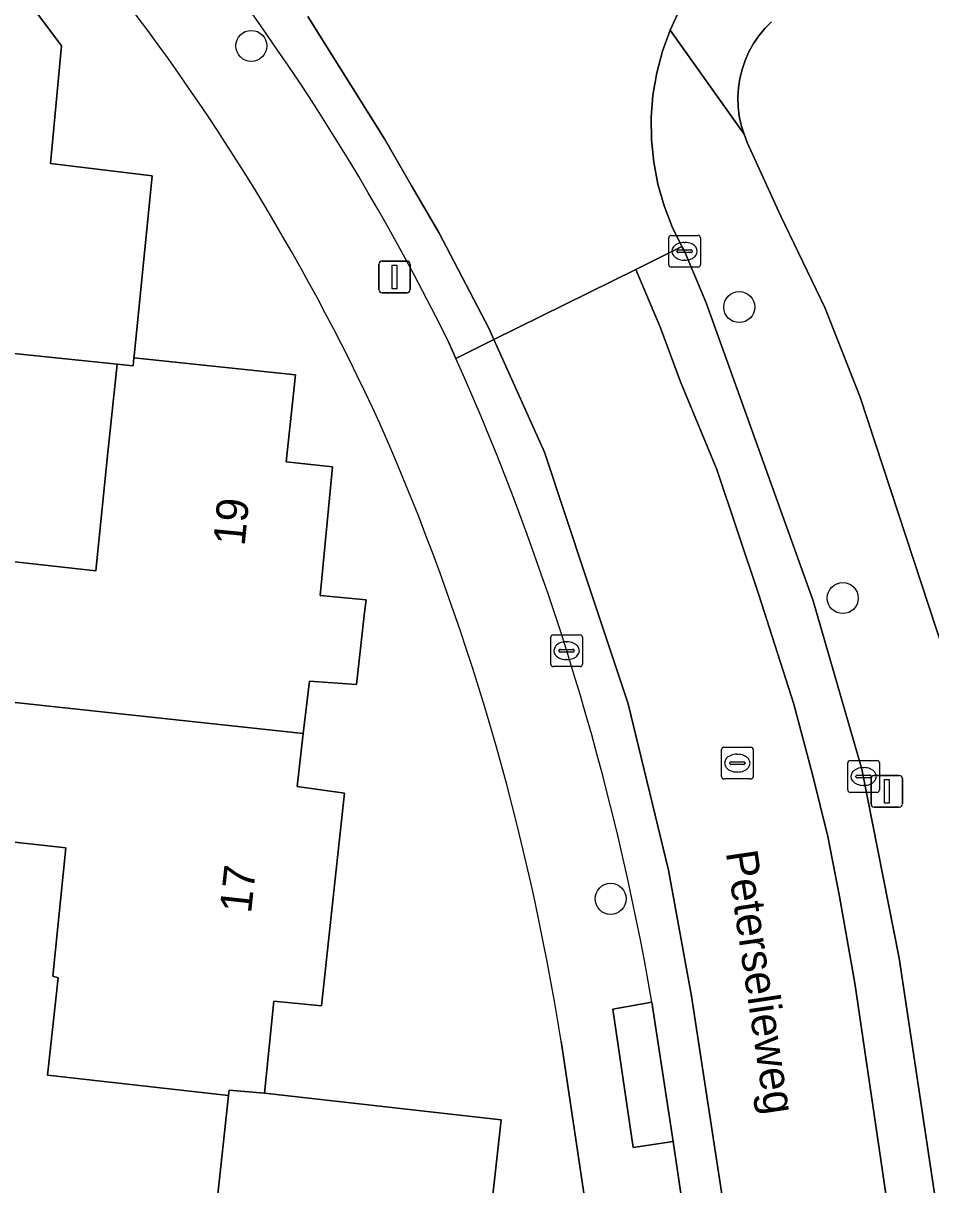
# Model space of a CAD drawing. Extents: x 162026 to 163502, y 387295 to 388169.
# Drawn here: x 162915.53 to 162944.15, y 387541.79 to 387578.41 of the extents above; entities that cross this region are included whole.
import ezdxf

# ---------------------------------------------------------------- set-up
doc = ezdxf.new("R2010")
doc.units = 0
for name, color, linetype in [('IMGEO_Boom', 7, 'Continuous'), ('IMGEO_Erf', 7, 'Continuous'), ('IMGEO_Kolk', 7, 'Continuous'), ('IMGEO_Lichtmast', 7, 'Continuous'), ('IMGEO_Openbare_ruimte_label', 7, 'Continuous'), ('IMGEO_Pand', 7, 'Continuous'), ('IMGEO_Pand_nummerreeks', 7, 'Continuous'), ('IMGEO_Rijbaan_lokaal_gesloten', 7, 'Continuous'), ('IMGEO_Rijbaan_lokaal_open', 7, 'Continuous'), ('IMGEO_Rioolput', 7, 'Continuous'), ('IMGEO_Voetpad_open', 7, 'Continuous')]:
    doc.layers.add(name, color=color, linetype=linetype)

msp = doc.modelspace()

# ---------------------------------------------------------------- linework, layer by layer
at = {"layer": 'IMGEO_Boom'}
for centre in [(162922.726, 387577.69), (162938.114, 387569.459), (162941.38, 387560.286), (162934.058, 387550.804)]:
    msp.add_circle(centre, 0.489, dxfattribs=at)
at = {"layer": 'IMGEO_Erf'}
for points in [[(162900.706, 387569.856), (162900.963, 387572.055), (162904.744, 387571.624), (162904.888, 387572.861), (162907.912, 387572.502), (162907.507, 387569.096), (162912.21, 387568.572), (162911.854, 387565.391), (162911.457, 387561.848), (162917.818, 387561.145), (162918.184, 387564.674), (162918.494, 387567.662), (162913.09, 387568.212), (162913.121, 387568.471), (162913.137, 387568.608), (162913.771, 387573.933), (162908.161, 387574.6), (162905.127, 387574.912), (162905.787, 387580.644), (162905.218, 387580.711), (162902.017, 387581.085), (162901.286, 387574.821), (162896.885, 387575.335)], [(162915.707, 387579.066), (162916.735, 387577.694), (162916.388, 387573.988), (162919.604, 387573.594), (162919.037, 387568.017), (162919.021, 387567.856), (162924.123, 387567.325), (162923.829, 387564.577), (162925.289, 387564.426), (162924.898, 387560.366), (162926.343, 387560.23), (162926.298, 387559.832), (162926.043, 387557.561), (162924.556, 387557.667), (162924.364, 387556.011), (162924.17, 387554.343), (162925.666, 387554.134), (162925.404, 387551.718), (162924.938, 387547.431), (162923.441, 387547.58), (162923.146, 387544.679), (162930.609, 387543.836), (162930.131, 387539.595)], [(162939.127, 387578.454), (162938.919, 387578.241), (162938.731, 387578.011), (162938.564, 387577.765), (162938.42, 387577.505), (162938.299, 387577.233), (162938.204, 387576.952), (162938.134, 387576.663), (162938.089, 387576.369), (162938.072, 387576.072), (162938.081, 387575.775), (162938.116, 387575.479), (162938.178, 387575.189), (162938.266, 387574.904), (162938.368, 387574.651), (162939.424, 387572.326), (162940.81, 387569.446), (162941.927, 387566.614), (162945.048, 387557.115)], [(162935.128, 387528.714), (162932.493, 387546.319)]]:
    msp.add_lwpolyline(points, dxfattribs=at)
msp.add_lwpolyline([(162909.293, 387542.059), (162908.985, 387539.15), (162914.922, 387538.498), (162915.236, 387541.403), (162921.588, 387540.717), (162922.008, 387544.605), (162916.296, 387545.248), (162916.633, 387548.319), (162916.466, 387548.368), (162916.876, 387552.409), (162910.495, 387553.117)], close=True, dxfattribs=at)
for centre, radius, start, end in [((162862.198, 387535.977), 71.133, 24.77881, 39.06997), ((162854.776, 387534.097), 78.672, 8.93726, 23.75641)]:
    msp.add_arc(centre, radius, start, end, dxfattribs=at)
at = {"layer": 'IMGEO_Kolk'}
for p, q in [((162935.89, 387570.791), (162935.89, 387571.643)), ((162935.965, 387571.717), (162936.817, 387571.717)), ((162936.378, 387571.497), (162936.403, 387571.497)), ((162936.891, 387571.643), (162936.891, 387570.791)), ((162936.149, 387571.211), (162936.149, 387571.223)), ((162936.587, 387571.174), (162936.189, 387571.174)), ((162936.192, 387571.26), (162936.59, 387571.26)), ((162936.633, 387571.223), (162936.633, 387571.211)), ((162936.817, 387570.717), (162935.965, 387570.717)), ((162936.401, 387570.937), (162936.376, 387570.937)), ((162932.169, 387558.2), (162932.169, 387559.052)), ((162932.244, 387559.126), (162933.096, 387559.126)), ((162933.17, 387559.052), (162933.17, 387558.2)), ((162932.428, 387558.62), (162932.428, 387558.632)), ((162932.471, 387558.669), (162932.869, 387558.669)), ((162932.657, 387558.906), (162932.682, 387558.906)), ((162932.912, 387558.632), (162932.912, 387558.62)), ((162932.866, 387558.583), (162932.468, 387558.583)), ((162932.68, 387558.346), (162932.655, 387558.346)), ((162933.096, 387558.126), (162932.244, 387558.126)), ((162941.536, 387554.235), (162941.536, 387555.087)), ((162941.611, 387555.161), (162942.463, 387555.161)), ((162942.024, 387554.941), (162942.049, 387554.941)), ((162942.537, 387555.087), (162942.537, 387554.235)), ((162941.795, 387554.655), (162941.795, 387554.667)), ((162942.233, 387554.618), (162941.835, 387554.618)), ((162941.838, 387554.704), (162942.236, 387554.704)), ((162942.279, 387554.667), (162942.279, 387554.655)), ((162942.047, 387554.381), (162942.022, 387554.381)), ((162942.463, 387554.161), (162941.611, 387554.161))]:
    msp.add_line(p, q, dxfattribs=at)
for points in [[(162935.89, 387570.791), (162935.89, 387571.643)], [(162935.965, 387571.717), (162936.817, 387571.717)], [(162936.891, 387571.643), (162936.891, 387570.791)], [(162936.817, 387570.717), (162935.965, 387570.717)], [(162932.169, 387558.2), (162932.169, 387559.052)], [(162932.244, 387559.126), (162933.096, 387559.126)], [(162933.17, 387559.052), (162933.17, 387558.2)], [(162933.096, 387558.126), (162932.244, 387558.126)], [(162941.536, 387554.235), (162941.536, 387555.087)], [(162941.611, 387555.161), (162942.463, 387555.161)], [(162942.537, 387555.087), (162942.537, 387554.235)], [(162942.463, 387554.161), (162941.611, 387554.161)]]:
    msp.add_lwpolyline(points, dxfattribs=at)
for centre, radius, start, end in [((162935.967, 387571.641), 0.0765, 91.552, 178.448), ((162935.967, 387571.641), 0.0765, 91.552, 178.448), ((162936.815, 387571.641), 0.0765, 1.552, 88.448), ((162936.815, 387571.641), 0.0765, 1.552, 88.448), ((162936.189, 387571.22), 0.0403, 85.8775, 175.7526), ((162936.186, 387571.21), 0.0366, 178.938, 274.7102), ((162936.59, 387571.217), 0.043, 264.8664, 352.4533), ((162936.594, 387571.222), 0.0386, 1.7309, 96.639), ((162935.967, 387570.793), 0.0765, 181.552, 268.448), ((162935.967, 387570.793), 0.0765, 181.552, 268.448), ((162936.815, 387570.793), 0.0765, 271.552, 358.448), ((162936.815, 387570.793), 0.0765, 271.552, 358.448), ((162932.246, 387559.05), 0.0765, 91.552, 178.448), ((162932.246, 387559.05), 0.0765, 91.552, 178.448), ((162933.094, 387559.05), 0.0765, 1.552, 88.448), ((162933.094, 387559.05), 0.0765, 1.552, 88.448), ((162932.468, 387558.629), 0.0403, 85.8775, 175.7526), ((162932.465, 387558.619), 0.0366, 178.938, 274.7102), ((162932.869, 387558.626), 0.043, 264.8664, 352.4533), ((162932.873, 387558.631), 0.0386, 1.7309, 96.639), ((162932.246, 387558.202), 0.0765, 181.552, 268.448), ((162932.246, 387558.202), 0.0765, 181.552, 268.448), ((162933.094, 387558.202), 0.0765, 271.552, 358.448), ((162933.094, 387558.202), 0.0765, 271.552, 358.448), ((162941.613, 387555.085), 0.0765, 91.552, 178.448), ((162941.613, 387555.085), 0.0765, 91.552, 178.448), ((162942.461, 387555.085), 0.0765, 1.552, 88.448), ((162942.461, 387555.085), 0.0765, 1.552, 88.448), ((162941.835, 387554.664), 0.0403, 85.8775, 175.7526), ((162941.832, 387554.654), 0.0366, 178.938, 274.7102), ((162942.236, 387554.661), 0.043, 264.8664, 352.4533), ((162942.24, 387554.666), 0.0386, 1.7309, 96.639), ((162941.613, 387554.237), 0.0765, 181.552, 268.448), ((162941.613, 387554.237), 0.0765, 181.552, 268.448), ((162942.461, 387554.237), 0.0765, 271.552, 358.448), ((162942.461, 387554.237), 0.0765, 271.552, 358.448)]:
    msp.add_arc(centre, radius, start, end, dxfattribs=at)
for centre, major_axis, ratio, start_param, end_param in [((162936.377, 387571.217), (-0.387, 0.002), 0.722429, 4.712389, 7.853982), ((162936.402, 387571.217), (-0.39, 0.002), 0.717154, 1.570796, 4.712389), ((162932.656, 387558.626), (-0.387, 0.002), 0.722429, 4.712389, 7.853982), ((162932.681, 387558.626), (-0.39, 0.002), 0.717154, 1.570796, 4.712389), ((162942.023, 387554.661), (-0.387, 0.002), 0.722429, 4.712389, 7.853982), ((162942.048, 387554.661), (-0.39, 0.002), 0.717154, 1.570796, 4.712389)]:
    msp.add_ellipse(centre, major_axis=major_axis, ratio=ratio, start_param=start_param, end_param=end_param, dxfattribs=at)
at = {"layer": 'IMGEO_Lichtmast'}
for p, q in [((162926.748, 387570.009), (162926.748, 387570.809)), ((162926.748, 387570.809), (162926.748, 387570.009)), ((162926.848, 387570.909), (162927.638, 387570.909)), ((162927.638, 387570.909), (162926.848, 387570.909)), ((162927.738, 387570.809), (162927.738, 387570.009)), ((162927.738, 387570.009), (162927.738, 387570.809)), ((162927.638, 387569.909), (162926.848, 387569.909)), ((162926.848, 387569.909), (162927.638, 387569.909)), ((162942.27, 387553.794), (162942.27, 387554.594)), ((162942.27, 387554.594), (162942.27, 387553.794)), ((162942.37, 387554.694), (162943.16, 387554.694)), ((162943.16, 387554.694), (162942.37, 387554.694)), ((162943.26, 387554.594), (162943.26, 387553.794)), ((162943.26, 387553.794), (162943.26, 387554.594)), ((162943.16, 387553.694), (162942.37, 387553.694)), ((162942.37, 387553.694), (162943.16, 387553.694))]:
    msp.add_line(p, q, dxfattribs=at)
for points in [[(162927.168, 387570.784), (162927.318, 387570.784), (162927.318, 387570.034), (162927.168, 387570.034), (162927.168, 387570.784)], [(162942.69, 387554.569), (162942.84, 387554.569), (162942.84, 387553.819), (162942.69, 387553.819), (162942.69, 387554.569)]]:
    msp.add_lwpolyline(points, dxfattribs=at)
for centre, start, end in [((162926.848, 387570.809), 90, 180), ((162926.848, 387570.809), 90, 180), ((162927.638, 387570.809), 0, 90), ((162927.638, 387570.809), 360, 90), ((162926.848, 387570.009), 180, 270), ((162926.848, 387570.009), 180, 270), ((162927.638, 387570.009), 270, 0), ((162927.638, 387570.009), 270, 0), ((162942.37, 387554.594), 90, 180), ((162942.37, 387554.594), 90, 180), ((162943.16, 387554.594), 0, 90), ((162943.16, 387554.594), 360, 90), ((162942.37, 387553.794), 180, 270), ((162942.37, 387553.794), 180, 270), ((162943.16, 387553.794), 270, 0), ((162943.16, 387553.794), 270, 0)]:
    msp.add_arc(centre, 0.1, start, end, dxfattribs=at)
at = {"layer": 'IMGEO_Pand'}
msp.add_lwpolyline([(162905.787, 387580.644), (162905.127, 387574.912), (162908.161, 387574.6), (162913.771, 387573.933), (162913.137, 387568.608), (162913.121, 387568.471), (162913.09, 387568.212), (162918.494, 387567.662), (162918.996, 387567.611), (162919.021, 387567.856), (162919.037, 387568.017), (162919.604, 387573.594), (162916.388, 387573.988), (162916.735, 387577.694), (162915.707, 387579.066)], dxfattribs=at)
for points in [[(162925.289, 387564.426), (162923.829, 387564.577), (162924.123, 387567.325), (162919.021, 387567.856), (162918.996, 387567.611), (162918.494, 387567.662), (162918.184, 387564.674), (162917.818, 387561.145), (162911.457, 387561.848), (162910.973, 387557.458), (162924.364, 387556.011), (162924.556, 387557.667), (162926.043, 387557.561), (162926.298, 387559.832), (162926.343, 387560.23), (162924.898, 387560.366)], [(162910.495, 387553.117), (162916.876, 387552.409), (162916.466, 387548.368), (162916.633, 387548.319), (162916.296, 387545.248), (162922.008, 387544.605), (162922.026, 387544.773), (162923.146, 387544.679), (162923.441, 387547.58), (162924.938, 387547.431), (162925.404, 387551.718), (162925.666, 387554.134), (162924.17, 387554.343), (162924.364, 387556.011), (162910.973, 387557.458)], [(162928.238, 387535.579), (162928.398, 387537.287), (162929.854, 387537.142), (162930.131, 387539.595), (162930.609, 387543.836), (162923.146, 387544.679), (162922.026, 387544.773), (162922.008, 387544.605), (162921.588, 387540.717), (162915.236, 387541.403), (162914.922, 387538.498), (162914.764, 387537.035)]]:
    msp.add_lwpolyline(points, close=True, dxfattribs=at)
at = {"layer": 'IMGEO_Rijbaan_lokaal_gesloten'}
for points in [[(162924.506, 387578.623), (162926.923, 387574.758), (162927.771, 387573.3), (162928.64, 387571.804), (162930.224, 387568.774), (162930.378, 387568.431), (162934.855, 387570.646), (162936.308, 387571.365), (162936, 387571.987), (162935.745, 387572.647), (162935.55, 387573.328), (162935.416, 387574.023), (162935.345, 387574.727), (162935.337, 387575.435), (162935.392, 387576.141), (162935.511, 387576.839), (162935.691, 387577.523), (162935.931, 387578.189), (162936.23, 387578.83)], [(162928.942, 387568.362), (162929.178, 387567.837), (162930.378, 387568.431), (162930.224, 387568.774), (162928.64, 387571.804), (162927.771, 387573.3), (162926.923, 387574.758), (162924.506, 387578.623)]]:
    msp.add_lwpolyline(points, dxfattribs=at)
msp.add_arc((162863.101, 387535.991), 73.368, 26.18126, 40.99388, dxfattribs=at)
at = {"layer": 'IMGEO_Rijbaan_lokaal_open'}
for points in [[(162945.582, 387532.777), (162943.159, 387548.938), (162941.98, 387554.893), (162940.45, 387560.195), (162937.07, 387569.597), (162936.388, 387571.22), (162936.314, 387571.352), (162936.308, 387571.365), (162934.855, 387570.646), (162935.634, 387568.806), (162936.261, 387567.106), (162937.406, 387564.335), (162938.735, 387560.382), (162939.835, 387556.939), (162940.426, 387554.722), (162940.906, 387552.764), (162941.275, 387550.879), (162941.755, 387548.145), (162942.788, 387541.147), (162944.891, 387526.876)], [(162944.891, 387526.876), (162942.788, 387541.147), (162941.755, 387548.145), (162941.275, 387550.879), (162940.906, 387552.764), (162940.426, 387554.722), (162939.835, 387556.939), (162938.735, 387560.382), (162937.406, 387564.335), (162936.261, 387567.106), (162935.634, 387568.806), (162934.855, 387570.646), (162930.378, 387568.431), (162931.974, 387564.882), (162933.276, 387560.955), (162934.609, 387556.952), (162935.886, 387551.707), (162936.608, 387547.731), (162937.385, 387542.656), (162938.524, 387535.273), (162940.495, 387522.001), (162942.38, 387509.268), (162945.092, 387491.14)], [(162935.362, 387547.55), (162936.033, 387543.159), (162936.356, 387540.947), (162938.192, 387528.539), (162938.471, 387526.811), (162939.345, 387520.99), (162939.718, 387518.453), (162941.44, 387506.103), (162942.329, 387500), (162943.675, 387490.906), (162945.092, 387491.14), (162942.38, 387509.268), (162940.495, 387522.001), (162938.524, 387535.273), (162937.385, 387542.656), (162936.608, 387547.731), (162935.886, 387551.707), (162934.609, 387556.952), (162933.276, 387560.955), (162931.974, 387564.882), (162930.378, 387568.431), (162929.178, 387567.837)]]:
    msp.add_lwpolyline(points, dxfattribs=at)
msp.add_arc((162851.061, 387532.939), 85.558, 9.83282, 24.07232, dxfattribs=at)
at = {"layer": 'IMGEO_Rioolput'}
for p, q in [((162937.553, 387554.656), (162937.553, 387555.508)), ((162937.628, 387555.582), (162938.48, 387555.582)), ((162938.041, 387555.362), (162938.066, 387555.362)), ((162938.554, 387555.508), (162938.554, 387554.656)), ((162937.812, 387555.076), (162937.812, 387555.088)), ((162938.25, 387555.039), (162937.852, 387555.039)), ((162937.855, 387555.125), (162938.253, 387555.125)), ((162938.296, 387555.088), (162938.296, 387555.076)), ((162938.48, 387554.582), (162937.628, 387554.582)), ((162938.064, 387554.802), (162938.039, 387554.802))]:
    msp.add_line(p, q, dxfattribs=at)
for points in [[(162937.553, 387554.656), (162937.553, 387555.508)], [(162937.628, 387555.582), (162938.48, 387555.582)], [(162938.554, 387555.508), (162938.554, 387554.656)], [(162938.48, 387554.582), (162937.628, 387554.582)]]:
    msp.add_lwpolyline(points, dxfattribs=at)
for centre, radius, start, end in [((162937.63, 387555.506), 0.0765, 91.552, 178.448), ((162937.63, 387555.506), 0.0765, 91.552, 178.448), ((162938.478, 387555.506), 0.0765, 1.552, 88.448), ((162938.478, 387555.506), 0.0765, 1.552, 88.448), ((162937.852, 387555.085), 0.0403, 85.8775, 175.7526), ((162937.849, 387555.075), 0.0366, 178.938, 274.7102), ((162938.253, 387555.082), 0.043, 264.8664, 352.4533), ((162938.257, 387555.087), 0.0386, 1.7309, 96.639), ((162937.63, 387554.658), 0.0765, 181.552, 268.448), ((162937.63, 387554.658), 0.0765, 181.552, 268.448), ((162938.478, 387554.658), 0.0765, 271.552, 358.448), ((162938.478, 387554.658), 0.0765, 271.552, 358.448)]:
    msp.add_arc(centre, radius, start, end, dxfattribs=at)
for centre, major_axis, ratio, start_param, end_param in [((162938.04, 387555.082), (-0.387, 0.002), 0.722429, 4.712389, 7.853982), ((162938.065, 387555.082), (-0.39, 0.002), 0.717154, 1.570796, 4.712389)]:
    msp.add_ellipse(centre, major_axis=major_axis, ratio=ratio, start_param=start_param, end_param=end_param, dxfattribs=at)
at = {"layer": 'IMGEO_Voetpad_open'}
for points in [[(162936.23, 387578.83), (162935.931, 387578.189), (162938.266, 387574.904), (162938.178, 387575.189), (162938.116, 387575.479), (162938.081, 387575.775), (162938.072, 387576.072), (162938.089, 387576.369), (162938.134, 387576.663), (162938.204, 387576.952), (162938.299, 387577.233), (162938.42, 387577.505), (162938.564, 387577.765), (162938.731, 387578.011), (162938.919, 387578.241), (162939.127, 387578.454)], [(162945.048, 387557.115), (162941.927, 387566.614), (162940.81, 387569.446), (162939.424, 387572.326), (162938.368, 387574.651), (162938.266, 387574.904), (162935.931, 387578.189), (162935.691, 387577.523), (162935.511, 387576.839), (162935.392, 387576.141), (162935.337, 387575.435), (162935.345, 387574.727), (162935.416, 387574.023), (162935.55, 387573.328), (162935.745, 387572.647), (162936, 387571.987), (162936.308, 387571.365), (162936.314, 387571.352), (162936.388, 387571.22), (162937.07, 387569.597), (162940.45, 387560.195), (162941.98, 387554.893), (162943.159, 387548.938), (162945.582, 387532.777)], [(162929.178, 387567.837), (162928.942, 387568.362)], [(162936.356, 387540.947), (162936.033, 387543.159), (162934.771, 387542.968), (162934.127, 387547.323), (162935.362, 387547.55)], [(162932.493, 387546.319), (162935.128, 387528.714)]]:
    msp.add_lwpolyline(points, dxfattribs=at)
msp.add_lwpolyline([(162936.033, 387543.159), (162935.362, 387547.55), (162934.127, 387547.323), (162934.771, 387542.968)], close=True, dxfattribs=at)
for centre, radius, start, end in [((162863.101, 387535.991), 73.368, 26.18126, 40.99388), ((162862.198, 387535.977), 71.133, 24.77881, 39.06997), ((162851.061, 387532.939), 85.558, 9.83282, 24.07232), ((162854.776, 387534.097), 78.672, 8.93726, 23.75641)]:
    msp.add_arc(centre, radius, start, end, dxfattribs=at)

# ---------------------------------------------------------------- texts
at = {"layer": 'IMGEO_Openbare_ruimte_label'}
msp.add_text('Peterselieweg', height=1, rotation=278.5109, dxfattribs=at).set_placement((162937.688, 387552.269))
at = {"layer": 'IMGEO_Pand_nummerreeks'}
for s, rotation, p in [('19', 84.4998, (162922.515, 387561.906)), ('17', 83.8015, (162922.717, 387550.324))]:
    msp.add_text(s, height=1, rotation=rotation, dxfattribs=at).set_placement(p)

doc.saveas('drawing.dxf')
